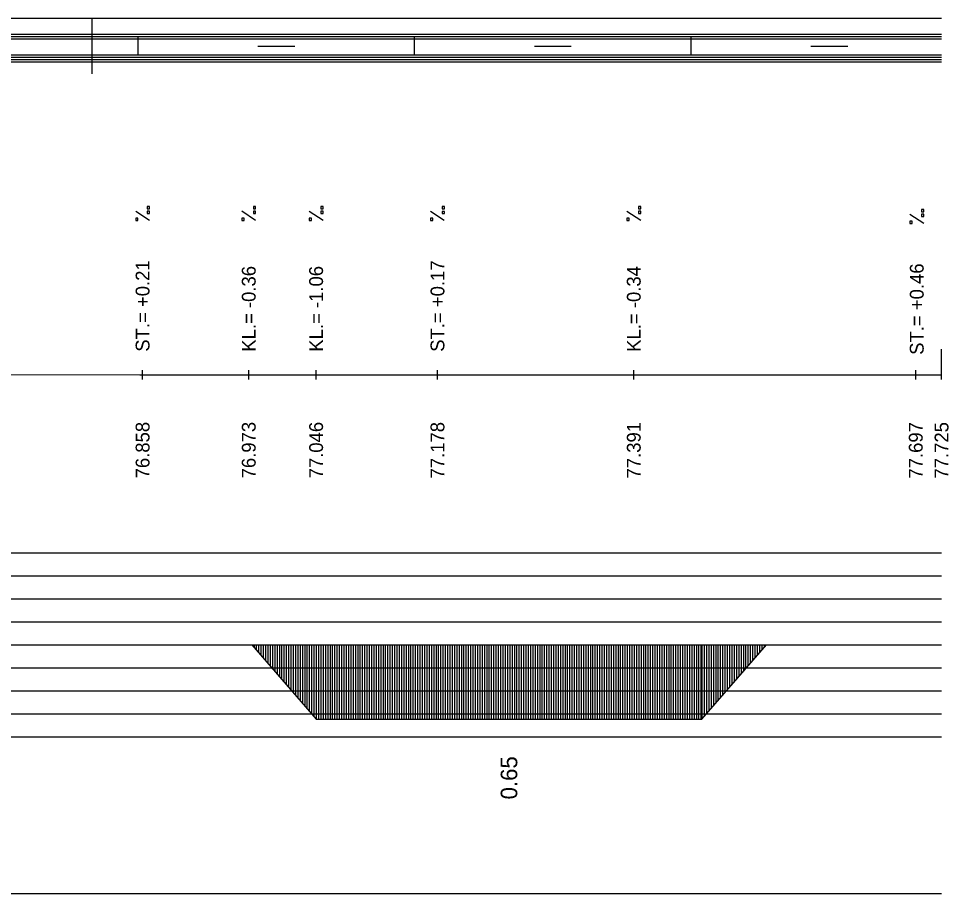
# Model space of a CAD drawing. Extents: x 2 to 10148, y 0 to 380.
# Drawn here: x 7972 to 8072.2, y 285 to 380 of the extents above; entities that cross this region are included whole.
import ezdxf

# ---------------------------------------------------------------- set-up
doc = ezdxf.new("R2010")
doc.units = 0
for name, color, linetype in [('NIVELETA_CARA', 7, 'Continuous'), ('NIVELETA_TEXT', 7, 'Continuous'), ('RAM', 7, 'Continuous'), ('ZRYCHL_CARA_C', 7, 'Continuous'), ('ZRYCHL_RASTR', 7, 'Continuous'), ('ZRYCHL_TEXT', 7, 'Continuous')]:
    doc.layers.add(name, color=color, linetype=linetype)

msp = doc.modelspace()

# ---------------------------------------------------------------- linework, layer by layer
at = {"layer": 'NIVELETA_CARA'}
for p, q in [((8072.18, 341.8), (8072.18, 344.1)), ((7985.48, 340.82), (7985.48, 341.82)), ((7997, 340.82), (7997, 341.82)), ((8004.31, 340.82), (8004.31, 341.82)), ((8017.48, 340.81), (8017.48, 341.81)), ((8038.78, 340.81), (8038.78, 341.81)), ((8069.38, 340.8), (8069.38, 341.8)), ((8072.18, 340.8), (8072.18, 341.8)), ((7954.99, 341.35), (7985.18, 341.32)), ((7985.18, 341.32), (7985.48, 341.32)), ((7985.48, 341.32), (7985.78, 341.32)), ((7985.78, 341.32), (7996.86, 341.32)), ((7996.86, 341.32), (7997, 341.32)), ((7997, 341.32), (7997.14, 341.32)), ((7997.14, 341.32), (8004.14, 341.32)), ((8004.14, 341.32), (8004.31, 341.32)), ((8004.31, 341.32), (8004.49, 341.32)), ((8004.49, 341.32), (8017.17, 341.31)), ((8017.17, 341.31), (8017.48, 341.31)), ((8017.48, 341.31), (8017.78, 341.31)), ((8017.78, 341.31), (8038.65, 341.31)), ((8038.65, 341.31), (8038.78, 341.31)), ((8038.78, 341.31), (8038.91, 341.31)), ((8038.91, 341.31), (8069.34, 341.3)), ((8069.34, 341.3), (8069.38, 341.3)), ((8069.38, 341.3), (8069.42, 341.3)), ((8069.42, 341.3), (8072.18, 341.3))]:
    msp.add_line(p, q, dxfattribs=at)
at = {"layer": 'NIVELETA_TEXT'}
for p, q in [((7986.23, 358.07), (7984.73, 359.06)), ((7986.23, 359.59), (7985.98, 359.59)), ((7985.98, 359.59), (7985.98, 359.35)), ((7985.98, 359.35), (7985.99, 359.34)), ((7985.98, 359.34), (7986.23, 359.34)), ((7986.23, 359.08), (7985.98, 359.08)), ((7985.98, 359.08), (7985.98, 358.84)), ((7985.98, 358.84), (7985.99, 358.83)), ((7985.98, 358.83), (7986.23, 358.83)), ((7986.23, 359.34), (7986.23, 359.59)), ((7986.23, 358.83), (7986.23, 359.08)), ((7997.75, 358.08), (7996.25, 359.07)), ((7997.75, 359.59), (7997.5, 359.59)), ((7997.5, 359.59), (7997.5, 359.35)), ((7997.5, 359.35), (7997.5, 359.34)), ((7997.5, 359.34), (7997.75, 359.34)), ((7997.75, 359.08), (7997.5, 359.08)), ((7997.5, 359.08), (7997.5, 358.84)), ((7997.5, 358.84), (7997.5, 358.83)), ((7997.5, 358.83), (7997.75, 358.83)), ((7997.75, 359.34), (7997.75, 359.59)), ((7997.75, 358.83), (7997.75, 359.08)), ((8005.06, 358.07), (8003.56, 359.06)), ((8005.06, 359.59), (8004.81, 359.59)), ((8004.81, 359.59), (8004.81, 359.35)), ((8004.81, 359.35), (8004.82, 359.34)), ((8004.81, 359.34), (8005.06, 359.34)), ((8005.06, 359.08), (8004.81, 359.08)), ((8004.81, 359.08), (8004.81, 358.84)), ((8004.81, 358.84), (8004.82, 358.83)), ((8004.81, 358.83), (8005.06, 358.83)), ((8005.06, 359.34), (8005.06, 359.59)), ((8005.06, 358.83), (8005.06, 359.08)), ((8018.22, 358.06), (8016.73, 359.05)), ((8018.23, 359.58), (8017.98, 359.58)), ((8017.98, 359.58), (8017.98, 359.33)), ((8017.98, 359.33), (8018.23, 359.33)), ((8017.98, 359.33), (8017.98, 359.33)), ((8018.23, 359.06), (8017.98, 359.06)), ((8017.98, 359.06), (8017.98, 358.82)), ((8017.98, 358.82), (8018.23, 358.82)), ((8017.98, 358.82), (8017.98, 358.82)), ((8018.23, 359.33), (8018.23, 359.58)), ((8018.23, 358.82), (8018.23, 359.06)), ((8039.53, 358.06), (8038.03, 359.05)), ((8039.53, 359.58), (8039.28, 359.58)), ((8039.28, 359.58), (8039.28, 359.34)), ((8039.28, 359.34), (8039.28, 359.33)), ((8039.28, 359.33), (8039.53, 359.33)), ((8039.53, 359.07), (8039.28, 359.07)), ((8039.28, 359.07), (8039.28, 358.82)), ((8039.28, 358.82), (8039.53, 358.82)), ((8039.28, 358.82), (8039.28, 358.82)), ((8039.53, 359.33), (8039.53, 359.58)), ((8039.53, 358.82), (8039.53, 359.07)), ((8070.24, 357.74), (8068.74, 358.73)), ((8070.24, 359.25), (8069.99, 359.25)), ((8069.99, 359.25), (8069.99, 359.01)), ((8069.99, 359.01), (8070.24, 359.01)), ((8069.99, 359.01), (8069.99, 359.01)), ((8070.24, 358.74), (8069.99, 358.74)), ((8069.99, 358.74), (8069.99, 358.5)), ((8070.24, 359.01), (8070.24, 359.25)), ((8070.24, 358.49), (8070.24, 358.74)), ((7984.98, 358.32), (7984.73, 358.32)), ((7984.73, 358.32), (7984.73, 358.08)), ((7984.73, 358.08), (7984.74, 358.07)), ((7984.73, 358.07), (7984.98, 358.07)), ((7984.98, 358.07), (7984.98, 358.32)), ((7996.5, 358.32), (7996.25, 358.32)), ((7996.25, 358.32), (7996.25, 358.08)), ((7996.25, 358.08), (7996.5, 358.08)), ((7996.25, 358.08), (7996.26, 358.08)), ((7996.5, 358.08), (7996.5, 358.32)), ((8003.81, 358.32), (8003.56, 358.32)), ((8003.56, 358.32), (8003.56, 358.08)), ((8003.56, 358.08), (8003.57, 358.07)), ((8003.56, 358.07), (8003.81, 358.07)), ((8003.81, 358.07), (8003.81, 358.32)), ((8016.98, 358.31), (8016.73, 358.31)), ((8016.73, 358.31), (8016.73, 358.06)), ((8016.73, 358.06), (8016.98, 358.06)), ((8016.73, 358.06), (8016.74, 358.06)), ((8016.98, 358.06), (8016.98, 358.31)), ((8038.28, 358.31), (8038.03, 358.31)), ((8038.03, 358.31), (8038.03, 358.07)), ((8038.03, 358.07), (8038.04, 358.06)), ((8038.03, 358.06), (8038.28, 358.06)), ((8038.28, 358.06), (8038.28, 358.31)), ((8068.99, 357.98), (8068.74, 357.98)), ((8068.74, 357.98), (8068.74, 357.74)), ((8068.74, 357.74), (8068.99, 357.74)), ((8068.74, 357.74), (8068.75, 357.74)), ((8068.99, 357.74), (8068.99, 357.98)), ((8069.99, 358.5), (8069.99, 358.49)), ((8069.99, 358.49), (8070.24, 358.49))]:
    msp.add_line(p, q, dxfattribs=at)
at = {"layer": 'RAM'}
for p, q in [((8072.18, 380), (6872.96, 380)), ((7980, 374), (7980, 380)), ((8072.18, 378.25), (6872.96, 378.25)), ((8072.18, 378), (6872.96, 378)), ((8072.18, 377.75), (6872.96, 377.75)), ((7985, 376), (7985, 378)), ((8015, 376), (8015, 378)), ((8045, 376), (8045, 378)), ((7998, 377), (8002, 377)), ((8028, 377), (8032, 377)), ((8058, 377), (8062, 377)), ((8072.18, 376), (6872.96, 376)), ((8072.18, 375.75), (6872.96, 375.75)), ((8072.18, 375.5), (6872.96, 375.5)), ((8072.18, 375.25), (6872.96, 375.25))]:
    msp.add_line(p, q, dxfattribs=at)
at = {"layer": 'ZRYCHL_CARA_C'}
for p, q in [((6872.96, 312), (8072.18, 312)), ((7997.32, 312), (8004.32, 303.92)), ((7997.57, 312), (7997.57, 311.71)), ((7997.82, 312), (7997.82, 311.42)), ((7998.07, 312), (7998.07, 311.13)), ((7998.32, 312), (7998.32, 310.85)), ((7998.57, 312), (7998.57, 310.56)), ((7998.82, 312), (7998.82, 310.27)), ((7999.07, 312), (7999.07, 309.98)), ((7999.32, 312), (7999.32, 309.69)), ((7999.57, 312), (7999.57, 309.4)), ((7999.82, 312), (7999.82, 309.12)), ((8000.07, 312), (8000.07, 308.83)), ((8000.32, 312), (8000.32, 308.54)), ((8000.57, 312), (8000.57, 308.25)), ((8000.82, 312), (8000.82, 307.96)), ((8001.07, 312), (8001.07, 307.67)), ((8001.32, 312), (8001.32, 307.38)), ((8001.57, 312), (8001.57, 307.1)), ((8001.82, 312), (8001.82, 306.81)), ((8002.07, 312), (8002.07, 306.52)), ((8002.32, 312), (8002.32, 306.23)), ((8002.57, 312), (8002.57, 305.94)), ((8002.82, 312), (8002.82, 305.65)), ((8003.07, 312), (8003.07, 305.37)), ((8003.32, 312), (8003.32, 305.08)), ((8003.57, 312), (8003.57, 304.79)), ((8003.82, 312), (8003.82, 304.5)), ((8004.07, 312), (8004.07, 304.21)), ((8004.32, 312), (8004.32, 303.92)), ((8004.57, 312), (8004.57, 303.92)), ((8004.82, 312), (8004.82, 303.92)), ((8005.07, 312), (8005.07, 303.92)), ((8005.32, 312), (8005.32, 303.92)), ((8005.57, 312), (8005.57, 303.92)), ((8005.82, 312), (8005.82, 303.92)), ((8006.07, 312), (8006.07, 303.92)), ((8006.32, 312), (8006.32, 303.92)), ((8006.57, 312), (8006.57, 303.92)), ((8006.82, 312), (8006.82, 303.92)), ((8007.07, 312), (8007.07, 303.92)), ((8007.32, 312), (8007.32, 303.92)), ((8007.57, 312), (8007.57, 303.92)), ((8007.82, 312), (8007.82, 303.92)), ((8008.07, 312), (8008.07, 303.92)), ((8008.32, 312), (8008.32, 303.92)), ((8008.57, 312), (8008.57, 303.92)), ((8008.82, 312), (8008.82, 303.92)), ((8009.07, 312), (8009.07, 303.92)), ((8009.32, 312), (8009.32, 303.92)), ((8009.57, 312), (8009.57, 303.92)), ((8009.82, 312), (8009.82, 303.92)), ((8010.07, 312), (8010.07, 303.92)), ((8010.32, 312), (8010.32, 303.92)), ((8010.57, 312), (8010.57, 303.92)), ((8010.82, 312), (8010.82, 303.92)), ((8011.07, 312), (8011.07, 303.92)), ((8011.32, 312), (8011.32, 303.92)), ((8011.57, 312), (8011.57, 303.92)), ((8011.82, 312), (8011.82, 303.92)), ((8012.07, 312), (8012.07, 303.92)), ((8012.32, 312), (8012.32, 303.92)), ((8012.57, 312), (8012.57, 303.92)), ((8012.82, 312), (8012.82, 303.92)), ((8013.07, 312), (8013.07, 303.92)), ((8013.32, 312), (8013.32, 303.92)), ((8013.57, 312), (8013.57, 303.92)), ((8013.82, 312), (8013.82, 303.92)), ((8014.07, 312), (8014.07, 303.92)), ((8014.32, 312), (8014.32, 303.92)), ((8014.57, 312), (8014.57, 303.92)), ((8014.82, 312), (8014.82, 303.92)), ((8015.07, 312), (8015.07, 303.92)), ((8015.32, 312), (8015.32, 303.92)), ((8015.57, 312), (8015.57, 303.92)), ((8015.82, 312), (8015.82, 303.92)), ((8016.07, 312), (8016.07, 303.92)), ((8016.32, 312), (8016.32, 303.92)), ((8016.57, 312), (8016.57, 303.92)), ((8016.82, 312), (8016.82, 303.92)), ((8017.07, 312), (8017.07, 303.92)), ((8017.32, 312), (8017.32, 303.92)), ((8017.57, 312), (8017.57, 303.92)), ((8017.82, 312), (8017.82, 303.92)), ((8018.07, 312), (8018.07, 303.92)), ((8018.32, 312), (8018.32, 303.92)), ((8018.57, 312), (8018.57, 303.92)), ((8018.82, 312), (8018.82, 303.92)), ((8019.07, 312), (8019.07, 303.92)), ((8019.32, 312), (8019.32, 303.92)), ((8019.57, 312), (8019.57, 303.92)), ((8019.82, 312), (8019.82, 303.92)), ((8020.07, 312), (8020.07, 303.92)), ((8020.32, 312), (8020.32, 303.92)), ((8020.57, 312), (8020.57, 303.92)), ((8020.82, 312), (8020.82, 303.92)), ((8021.07, 312), (8021.07, 303.92)), ((8021.32, 312), (8021.32, 303.92)), ((8021.57, 312), (8021.57, 303.92)), ((8021.82, 312), (8021.82, 303.92)), ((8022.07, 312), (8022.07, 303.92)), ((8022.32, 312), (8022.32, 303.92)), ((8022.57, 312), (8022.57, 303.92)), ((8022.82, 312), (8022.82, 303.92)), ((8023.07, 312), (8023.07, 303.92)), ((8023.32, 312), (8023.32, 303.92)), ((8023.57, 312), (8023.57, 303.92)), ((8023.82, 312), (8023.82, 303.92)), ((8024.07, 312), (8024.07, 303.92)), ((8024.32, 312), (8024.32, 303.92)), ((8024.57, 312), (8024.57, 303.92)), ((8024.82, 312), (8024.82, 303.92)), ((8025.07, 312), (8025.07, 303.92)), ((8025.32, 312), (8025.32, 303.92)), ((8025.57, 312), (8025.57, 303.92)), ((8025.82, 312), (8025.82, 303.92)), ((8026.07, 312), (8026.07, 303.92)), ((8026.32, 312), (8026.32, 303.92)), ((8026.57, 312), (8026.57, 303.92)), ((8026.82, 312), (8026.82, 303.92)), ((8027.07, 312), (8027.07, 303.92)), ((8027.32, 312), (8027.32, 303.92)), ((8027.57, 312), (8027.57, 303.92)), ((8027.82, 312), (8027.82, 303.92)), ((8028.07, 312), (8028.07, 303.92)), ((8028.32, 312), (8028.32, 303.92)), ((8028.57, 312), (8028.57, 303.92)), ((8028.82, 312), (8028.82, 303.92)), ((8029.07, 312), (8029.07, 303.92)), ((8029.32, 312), (8029.32, 303.92)), ((8029.57, 312), (8029.57, 303.92)), ((8029.82, 312), (8029.82, 303.92)), ((8030.07, 312), (8030.07, 303.92)), ((8030.32, 312), (8030.32, 303.92)), ((8030.57, 312), (8030.57, 303.92)), ((8030.82, 312), (8030.82, 303.92)), ((8031.07, 312), (8031.07, 303.92)), ((8031.32, 312), (8031.32, 303.92)), ((8031.57, 312), (8031.57, 303.92)), ((8031.82, 312), (8031.82, 303.92)), ((8032.07, 312), (8032.07, 303.92)), ((8032.32, 312), (8032.32, 303.92)), ((8032.57, 312), (8032.57, 303.92)), ((8032.82, 312), (8032.82, 303.92)), ((8033.07, 312), (8033.07, 303.92)), ((8033.32, 312), (8033.32, 303.92)), ((8033.57, 312), (8033.57, 303.92)), ((8033.82, 312), (8033.82, 303.92)), ((8034.07, 312), (8034.07, 303.92)), ((8034.32, 312), (8034.32, 303.92)), ((8034.57, 312), (8034.57, 303.92)), ((8034.82, 312), (8034.82, 303.92)), ((8035.07, 312), (8035.07, 303.92)), ((8035.32, 312), (8035.32, 303.92)), ((8035.57, 312), (8035.57, 303.92)), ((8035.82, 312), (8035.82, 303.92)), ((8036.07, 312), (8036.07, 303.92)), ((8036.32, 312), (8036.32, 303.92)), ((8036.57, 312), (8036.57, 303.92)), ((8036.82, 312), (8036.82, 303.92)), ((8037.07, 312), (8037.07, 303.92)), ((8037.32, 312), (8037.32, 303.92)), ((8037.57, 312), (8037.57, 303.92)), ((8037.82, 312), (8037.82, 303.92)), ((8038.07, 312), (8038.07, 303.92)), ((8038.32, 312), (8038.32, 303.92)), ((8038.57, 312), (8038.57, 303.92)), ((8038.82, 312), (8038.82, 303.92)), ((8039.07, 312), (8039.07, 303.92)), ((8039.32, 312), (8039.32, 303.92)), ((8039.57, 312), (8039.57, 303.92)), ((8039.82, 312), (8039.82, 303.92)), ((8040.07, 312), (8040.07, 303.92)), ((8040.32, 312), (8040.32, 303.92)), ((8040.57, 312), (8040.57, 303.92)), ((8040.82, 312), (8040.82, 303.92)), ((8041.07, 312), (8041.07, 303.92)), ((8041.32, 312), (8041.32, 303.92)), ((8041.57, 312), (8041.57, 303.92)), ((8041.82, 312), (8041.82, 303.92)), ((8042.07, 312), (8042.07, 303.92)), ((8042.32, 312), (8042.32, 303.92)), ((8042.57, 312), (8042.57, 303.92)), ((8042.82, 312), (8042.82, 303.92)), ((8043.07, 312), (8043.07, 303.92)), ((8043.32, 312), (8043.32, 303.92)), ((8043.57, 312), (8043.57, 303.92)), ((8043.82, 312), (8043.82, 303.92)), ((8044.07, 312), (8044.07, 303.92)), ((8044.32, 312), (8044.32, 303.92)), ((8044.57, 312), (8044.57, 303.92)), ((8044.82, 312), (8044.82, 303.92)), ((8045.07, 312), (8045.07, 303.92)), ((8045.32, 312), (8045.32, 303.92)), ((8045.57, 312), (8045.57, 303.92)), ((8045.82, 312), (8045.82, 303.92)), ((8046.07, 312), (8046.07, 303.92)), ((8046.17, 312), (8046.17, 303.92)), ((8046.17, 303.92), (8053.17, 312)), ((8046.42, 312), (8046.42, 304.21)), ((8046.67, 312), (8046.67, 304.5)), ((8046.92, 312), (8046.92, 304.79)), ((8047.17, 312), (8047.17, 305.08)), ((8047.42, 312), (8047.42, 305.37)), ((8047.67, 312), (8047.67, 305.65)), ((8047.92, 312), (8047.92, 305.94)), ((8048.17, 312), (8048.17, 306.23)), ((8048.42, 312), (8048.42, 306.52)), ((8048.67, 312), (8048.67, 306.81)), ((8048.92, 312), (8048.92, 307.1)), ((8049.17, 312), (8049.17, 307.38)), ((8049.42, 312), (8049.42, 307.67)), ((8049.67, 312), (8049.67, 307.96)), ((8049.92, 312), (8049.92, 308.25)), ((8050.17, 312), (8050.17, 308.54)), ((8050.42, 312), (8050.42, 308.83)), ((8050.67, 312), (8050.67, 309.12)), ((8050.92, 312), (8050.92, 309.4)), ((8051.17, 312), (8051.17, 309.69)), ((8051.42, 312), (8051.42, 309.98)), ((8051.67, 312), (8051.67, 310.27)), ((8051.92, 312), (8051.92, 310.56)), ((8052.17, 312), (8052.17, 310.85)), ((8052.42, 312), (8052.42, 311.13)), ((8052.67, 312), (8052.67, 311.42)), ((8052.92, 312), (8052.92, 311.71)), ((8004.32, 303.92), (8046.17, 303.92))]:
    msp.add_line(p, q, dxfattribs=at)
at = {"layer": 'ZRYCHL_RASTR'}
for p, q in [((7882, 322), (8072.18, 322)), ((7882, 319.5), (8072.18, 319.5)), ((7882, 317), (8072.18, 317)), ((7882, 314.5), (8072.18, 314.5)), ((7882, 309.5), (8072.18, 309.5)), ((7882, 307), (8072.18, 307)), ((7882, 304.5), (8072.18, 304.5)), ((7882, 302), (8072.18, 302)), ((7882, 285), (8072.18, 285))]:
    msp.add_line(p, q, dxfattribs=at)

# ---------------------------------------------------------------- texts
at = {"layer": 'NIVELETA_TEXT'}
for s, p in [('ST.= +0.21', (7986.23, 343.82)), ('ST.= +0.17', (8018.23, 343.81)), ('KL.= -0.36', (7997.75, 343.82)), ('KL.= -1.06', (8005.06, 343.82)), ('KL.= -0.34', (8039.53, 343.81)), ('ST.= +0.46', (8070.24, 343.48)), ('76.858', (7986.23, 330.07)), ('76.973', (7997.75, 330.07)), ('77.046', (8005.06, 330.07)), ('77.178', (8018.23, 330.06)), ('77.391', (8039.53, 330.06)), ('77.697', (8070.13, 330.05)), ('77.725', (8072.93, 330.05))]:
    msp.add_text(s, height=1.5, rotation=90, dxfattribs=at).set_placement(p)
at = {"layer": 'ZRYCHL_TEXT'}
msp.add_text('0.65', height=1.8, rotation=90, dxfattribs=at).set_placement((8026.14, 295.22))

doc.saveas('drawing.dxf')
